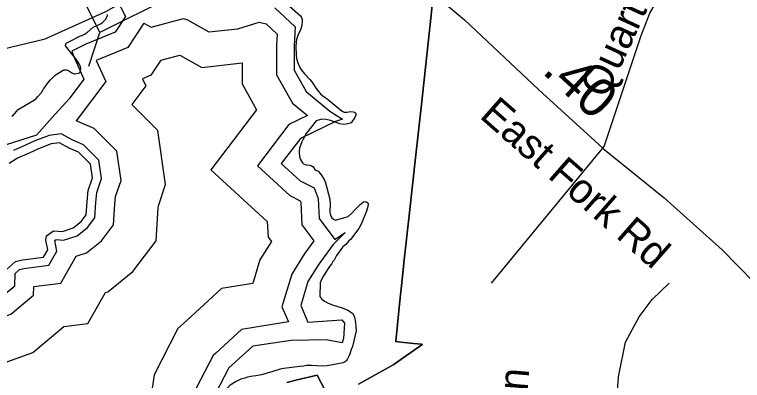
# Model space of a CAD drawing. Extents: x 1662474 to 1856135, y 779280 to 917889.
# Drawn here: x 1721283 to 1723605, y 822548 to 823715 of the extents above; entities that cross this region are included whole.
import ezdxf

# ---------------------------------------------------------------- set-up
doc = ezdxf.new("R2010")
doc.units = 0
for name, color, linetype in [('Exist Boundary Political City Limit New', 7, 'Continuous'), ('Exist Hydrographic Island Shore', 7, 'Continuous'), ('Exist Hydrographic Lake Shore', 7, 'Continuous'), ('Exist Road Non-System Type 51', 7, 'Continuous'), ('Exist Road Non-System Type 51 Label', 7, 'Continuous'), ('Exist Road Secondary Mileage Tenths English Label', 7, 'Continuous'), ('Exist Road Secondary Structure Standard Bridge CELL', 7, 'Continuous'), ('Exist Road Secondary Type 51 Attributed', 7, 'Continuous'), ('Exist Road Secondary Type 51 Label', 7, 'Continuous'), ('Map Preparation Boundary City Limit Buffer Line', 7, 'Continuous'), ('Old_Level_44', 7, 'Continuous')]:
    doc.layers.add(name, color=color, linetype=linetype)

msp = doc.modelspace()

# ---------------------------------------------------------------- linework, layer by layer
at = {"layer": 'Exist Boundary Political City Limit New'}
for points in [[(1722617, 823755.5), (1722612.4, 823713.1), (1722580.1, 823418.4), (1722562.5, 823258.1), (1722544.2, 823093), (1722525.2, 822922.4), (1722520.9, 822878.9), (1722511.6, 822791.3), (1722499.1, 822672.2), (1722499, 822671.6), (1722506.8, 822670.7), (1722556, 822665.6), (1722581, 822663), (1722584.5, 822662.3), (1722582.4, 822660.8), (1722523, 822619.5), (1722492.9, 822598.5), (1722447, 822572.9), (1722445.4, 822572), (1722409.2, 822551.9), (1722380.8, 822535.8)], [(1722380.8, 822535.8), (1722409.2, 822551.9), (1722445.4, 822572), (1722447, 822572.9), (1722492.9, 822598.5), (1722523, 822619.5), (1722582.4, 822660.8), (1722584.5, 822662.3), (1722581, 822663), (1722556, 822665.6), (1722506.8, 822670.7), (1722499, 822671.6), (1722499.1, 822672.2), (1722511.6, 822791.3), (1722520.9, 822878.9), (1722525.2, 822922.4), (1722544.2, 823093), (1722562.5, 823258.1), (1722580.1, 823418.4), (1722612.4, 823713.1), (1722617, 823755.5)], [(1722289.6, 822484.8), (1722248.1, 822564.9), (1722234.4, 822561.4), (1722226.4, 822559.4), (1722184.9, 822549.2), (1722151.6, 822541.1)], [(1722151.6, 822541.1), (1722184.9, 822549.2), (1722226.4, 822559.4), (1722234.4, 822561.4), (1722248.1, 822564.9), (1722289.6, 822484.8)]]:
    msp.add_lwpolyline(points, dxfattribs=at)
at = {"layer": 'Exist Hydrographic Island Shore'}
msp.add_lwpolyline([(1721257.5, 822901.3), (1721286, 822927.3), (1721308.3, 822932.3), (1721375.3, 822941), (1721389, 822964.6), (1721382.8, 822995.6), (1721385.3, 823009.3), (1721407.6, 823025.4), (1721436.1, 823022.9), (1721469.6, 823034.1), (1721495.7, 823055.2), (1721511.8, 823076.3), (1721514.3, 823117.3), (1721518, 823153.3), (1721531.7, 823194.2), (1721525.5, 823237.7), (1721487, 823276.2), (1721457.2, 823288.6), (1721426.2, 823306), (1721400.2, 823302.2), (1721359.2, 823286.1), (1721329.4, 823272.4), (1721292.2, 823256.3), (1721266.2, 823240.2)], dxfattribs=at)
at = {"layer": 'Exist Hydrographic Lake Shore'}
for points in [[(1722159.9, 823742.1), (1722195.4, 823711.3), (1722198.8, 823705), (1722200.9, 823699.2), (1722201.1, 823694.5), (1722199.9, 823680.4), (1722195.6, 823665.9), (1722187.2, 823648.3), (1722183, 823634.9), (1722181.1, 823626.6), (1722180.1, 823612.9), (1722181.5, 823586.1), (1722183, 823574.3), (1722186.8, 823560.7), (1722192, 823548.6), (1722199, 823537.3), (1722207.8, 823525.8), (1722225, 823507.6), (1722231.4, 823500.1), (1722245.8, 823479.3), (1722253.6, 823468.6), (1722259.4, 823462.5), (1722266.8, 823455.7), (1722273.6, 823450.4), (1722280.9, 823446.2), (1722322.9, 823410.6), (1722330, 823405.8), (1722334.5, 823404), (1722337.6, 823403.4), (1722343.4, 823403.8), (1722355.8, 823405.6), (1722363.4, 823405.1), (1722367.5, 823403.4), (1722370.4, 823401.4), (1722371.5, 823399.5), (1722372.2, 823396.4), (1722372, 823394), (1722368.6, 823386.9), (1722356.8, 823369.9), (1722353.4, 823368), (1722341.2, 823365.1), (1722332.6, 823364.6), (1722321.1, 823366.4), (1722291.4, 823376.9), (1722277.2, 823380.1), (1722263.6, 823381.1), (1722252.4, 823378.5), (1722245.5, 823375.9), (1722213.5, 823335.2), (1722203.8, 823317.1), (1722199.5, 823308.7)], [(1721544.2, 823679.3), (1721557.4, 823685.1), (1721563.1, 823688.8), (1721573.6, 823699), (1721578.2, 823708.9), (1721579.4, 823712.9), (1721579.1, 823715.5)], [(1721276, 823389.3), (1721289.4, 823406.1), (1721295.1, 823412.1), (1721347.1, 823443.1), (1721352.1, 823447), (1721357.4, 823453.9), (1721370.1, 823467.5), (1721371.5, 823469.3), (1721373.1, 823474.6), (1721374.4, 823476.9), (1721377.5, 823480.1), (1721388, 823495.3), (1721396.6, 823505.3), (1721411.6, 823520.8), (1721415.6, 823523.9), (1721437.9, 823537.1), (1721441.2, 823538.4), (1721444.5, 823538.9), (1721448.9, 823538.6), (1721452.6, 823537.1), (1721466, 823529.2), (1721473.1, 823525.8), (1721475.8, 823525.8), (1721486.8, 823527.9), (1721490.1, 823529.4), (1721492.2, 823531.6), (1721494, 823536.5), (1721494.4, 823542.3), (1721493.5, 823547.8), (1721490.1, 823555.4), (1721481.8, 823569.1), (1721445.5, 823615.2), (1721446.9, 823620.2), (1721449.8, 823624.4), (1721455.8, 823628.4), (1721493.8, 823646.8), (1721498.5, 823648.6), (1721506.4, 823652.6), (1721515.9, 823659.1), (1721534, 823674.3), (1721544.2, 823679.3)], [(1722199.5, 823308.7), (1722192.5, 823288.2), (1722191.1, 823280.1), (1722191.1, 823271.9), (1722192, 823265.4), (1722193.5, 823257.5), (1722195.4, 823252), (1722198.2, 823247.3), (1722201.6, 823242.3), (1722205.4, 823239.2), (1722209.8, 823236.6), (1722213.2, 823235.2), (1722224.8, 823234.4), (1722229.8, 823233.4), (1722232.1, 823231.8), (1722235.5, 823228.7), (1722241, 823221.1), (1722243.9, 823218.4), (1722246.2, 823216.9), (1722252.6, 823214.8), (1722254.4, 823213.2), (1722261.2, 823204), (1722270.4, 823188.8), (1722275.4, 823177.8), (1722288.5, 823126.3), (1722289.6, 823111.9), (1722288.8, 823083.8), (1722289.6, 823079.3), (1722293, 823069.9), (1722295.4, 823066.8), (1722300.6, 823062), (1722306.6, 823059.1), (1722347.6, 823070.6), (1722360.5, 823081.9), (1722369.6, 823092.9), (1722385.4, 823108.7), (1722396.1, 823117.1), (1722400.4, 823118.4), (1722405.4, 823117.4), (1722409.8, 823114.2), (1722411.1, 823112.4), (1722411.6, 823110.3), (1722410.4, 823102.4), (1722405.9, 823088), (1722390.1, 823048.6), (1722382, 823032.3), (1722354.9, 822997.4), (1722349.6, 822992.7), (1722340, 822981.4), (1722330.8, 822973.8), (1722327.4, 822969.9), (1722310.4, 822946.2), (1722302.8, 822931.6), (1722298.8, 822926.8), (1722293.8, 822918.7), (1722287.8, 822910.8), (1722267, 822878.2), (1722260.5, 822864.6), (1722258.1, 822858.9), (1722257.5, 822815.2), (1722260.1, 822810.8), (1722263.1, 822807.1), (1722273.9, 822799.2), (1722283.2, 822794.3), (1722297.2, 822788.8), (1722328.4, 822779.6), (1722346.8, 822771.7), (1722361, 822762), (1722365.1, 822755.2), (1722367.2, 822749.7), (1722370.4, 822732.1), (1722371.8, 822719.8), (1722372.5, 822706.1), (1722361, 822655.7), (1722357.2, 822646.8), (1722353.1, 822632.4), (1722350.5, 822627.6), (1722348.9, 822623.2), (1722344.5, 822614.5), (1722341.9, 822610.8), (1722339.5, 822608.2), (1722335.8, 822605.8), (1722331.9, 822604.2), (1722280.6, 822593.8), (1722264.1, 822593), (1722230.5, 822594.8), (1722215.2, 822594.8), (1722209.8, 822594), (1722205.9, 822592.7), (1722193.8, 822592.2), (1722142.1, 822585.6), (1722131, 822583.5), (1722106.9, 822576.7), (1722070.8, 822565.7), (1722053.1, 822562), (1722037.4, 822559.9), (1722026.6, 822557.8), (1722017.9, 822555.4), (1722005.4, 822551.5), (1721999, 822548.9)], [(1721999, 822548.9), (1721990.1, 822544.2), (1721971.5, 822532.4), (1721961.8, 822523.2), (1721957.2, 822517.6)]]:
    msp.add_lwpolyline(points, dxfattribs=at)
at = {"layer": 'Exist Road Non-System Type 51'}
msp.add_line((1722805, 822858), (1723164.4, 823294.2), dxfattribs=at)
for points in [[(1723164.4, 823294.2), (1723281.4, 823644.7), (1723309.5, 823718.9), (1723329.6, 823752.5), (1723362.8, 823792.7), (1723427.4, 823852.2), (1723445.4, 823878.2), (1723476.6, 823936.8), (1723491.1, 823982.7), (1723512.4, 824180.4)], [(1723200.4, 822420.2), (1723210.2, 822558.9), (1723232.1, 822669.9), (1723276.1, 822750.4), (1723317.1, 822805.9), (1723372, 822857.5)]]:
    msp.add_lwpolyline(points, dxfattribs=at)
at = {"layer": 'Exist Road Secondary Structure Standard Bridge CELL'}
msp.add_line((1721520.1, 823550.2), (1721555.7, 823657.7), dxfattribs=at)
msp.add_lwpolyline([(1721503.8, 823761.2), (1721725.4, 823872.3), (1721777.3, 823768.8), (1721555.7, 823657.7)], close=True, dxfattribs=at)
at = {"layer": 'Exist Road Secondary Type 51 Attributed'}
for points in [[(1719307.1, 825280.6), (1719364.3, 825236.7), (1719434.6, 825179.6), (1719491.7, 825109.3), (1719781.8, 824741.3), (1720005.9, 824455.8), (1720385.2, 824072), (1720640.2, 823830.4), (1720798.4, 823698.6), (1720930.2, 823624), (1721053.3, 823588.9), (1721158.8, 823584.5), (1721381.2, 823637.2), (1721574.5, 823725), (1721642.4, 823764.4)], [(1721642.4, 823764.4), (1721842.6, 823878.7), (1722019.8, 823940.2), (1722125.2, 823962.2), (1722221.9, 823962.2), (1722336.2, 823944.6), (1722468.1, 823883.1), (1722582.3, 823812.8), (1722718.6, 823698.6), (1722955.9, 823474.7), (1723147.5, 823300.8), (1723162.6, 823286.6), (1723355.3, 823130.6), (1723541, 822964.5), (1723642.8, 822860), (1723814.7, 822705.4), (1723903.3, 822627.8)]]:
    msp.add_lwpolyline(points, dxfattribs=at)
at = {"layer": 'Map Preparation Boundary City Limit Buffer Line'}
for points in [[(1722617, 823755.5), (1722612.4, 823713.1), (1722580.1, 823418.4), (1722562.5, 823258.1), (1722544.2, 823093), (1722525.2, 822922.4), (1722520.9, 822878.9), (1722511.6, 822791.3), (1722499.1, 822672.2), (1722499, 822671.6), (1722506.8, 822670.7), (1722556, 822665.6), (1722581, 822663), (1722584.5, 822662.3), (1722582.4, 822660.8), (1722523, 822619.5), (1722492.9, 822598.5), (1722447, 822572.9), (1722445.4, 822572), (1722409.2, 822551.9), (1722380.8, 822535.8)], [(1722380.8, 822535.8), (1722409.2, 822551.9), (1722445.4, 822572), (1722447, 822572.9), (1722492.9, 822598.5), (1722523, 822619.5), (1722582.4, 822660.8), (1722584.5, 822662.3), (1722581, 822663), (1722556, 822665.6), (1722506.8, 822670.7), (1722499, 822671.6), (1722499.1, 822672.2), (1722511.6, 822791.3), (1722520.9, 822878.9), (1722525.2, 822922.4), (1722544.2, 823093), (1722562.5, 823258.1), (1722580.1, 823418.4), (1722612.4, 823713.1), (1722617, 823755.5)], [(1722289.6, 822484.8), (1722248.1, 822564.9), (1722234.4, 822561.4), (1722226.4, 822559.4), (1722184.9, 822549.2), (1722151.6, 822541.1)], [(1722151.6, 822541.1), (1722184.9, 822549.2), (1722226.4, 822559.4), (1722234.4, 822561.4), (1722248.1, 822564.9), (1722289.6, 822484.8)]]:
    msp.add_lwpolyline(points, dxfattribs=at)
at = {"layer": 'Old_Level_44'}
for points in [[(1721264.6, 823923), (1721333.9, 823860), (1721359, 823815.9), (1721377.5, 823790.5), (1721405.1, 823775.7), (1721459.6, 823766.6), (1721478.3, 823754.1), (1721515.7, 823768.7), (1721553, 823785.2), (1721608.6, 823765), (1721636.9, 823708.5), (1721604.1, 823659.2), (1721510.9, 823620.7), (1721465.6, 823598), (1721470.8, 823583.6), (1721504.2, 823509.2), (1721457.1, 823446.3), (1721403.3, 823386.4), (1721353.5, 823330.1), (1721256.6, 823298.9)], [(1722113.7, 823736.8), (1722178.2, 823676.1), (1722175.6, 823615.3), (1722175.6, 823537.4), (1722213.5, 823469), (1722289, 823407.2), (1722329.9, 823381.7), (1722307.4, 823373.8), (1722195, 823319.2), (1722133.9, 823239.3), (1722194, 823184.2), (1722238.8, 823161.8), (1722252.1, 823128.4), (1722255.5, 823064.1), (1722305.3, 822997.6), (1722337.8, 823019.3), (1722299.9, 822981.3), (1722253.5, 822918.3), (1722219.2, 822863.3), (1722196.1, 822786.3), (1722218.7, 822733.4)], [(1721695.9, 823687.8), (1721718.5, 823674.9), (1721822, 823702.5), (1721834.9, 823697.9), (1721903.2, 823659.4), (1721995.5, 823669.7), (1722063.7, 823690.7), (1722086, 823685.4), (1722120.7, 823652.7), (1722119.1, 823616.5), (1722119.1, 823522.8), (1722169.4, 823432.2), (1722217.5, 823392.9), (1722158.3, 823364.2), (1722057.7, 823232.6), (1722161.7, 823137.2), (1722194.3, 823120.9), (1722196.3, 823116.1), (1722200, 823043.9), (1722238.3, 822992.9), (1722206.8, 822950.1), (1722167.3, 822886.8), (1722136.1, 822782.9), (1722157, 822734.2)], [(1721695.9, 823687.8), (1721644.3, 823610.3), (1721543.9, 823568.7), (1721574.2, 823501.4), (1721479.8, 823375.6)], [(1721749.6, 823569.4), (1721810.3, 823585.6), (1721880.2, 823546.2), (1722009.2, 823560.6), (1722009.2, 823494.3), (1722055.5, 823410.8), (1721909.3, 823219.5), (1722089.4, 823054.3), (1722092, 823004.8), (1722102.5, 822990.7), (1722066.2, 822932.5), (1722043.5, 822856.8)], [(1721749.6, 823569.4), (1721717.5, 823521.2), (1721691.2, 823510.3), (1721701.5, 823487.3), (1721657.4, 823428.4)], [(1720878.8, 822799.1), (1720928.4, 822707), (1721067.2, 822573.5), (1721233.9, 822598.2), (1721341.6, 822636.9), (1721440.5, 822719.4), (1721516.4, 822729.2), (1721573.7, 822828.3), (1721581.1, 822830.8), (1721660.4, 822895), (1721735.3, 822993.1), (1721741.7, 823098.6), (1721742.4, 823104.9), (1721765.1, 823173.2), (1721740.6, 823345.2), (1721657.4, 823428.4)], [(1720950.4, 823078.6), (1720947.4, 822988.8), (1720953.7, 822940.4), (1720978.7, 822883.6), (1721004.1, 822856.8), (1721017.8, 822834.5), (1721040.5, 822792.2), (1721114.4, 822721.1), (1721199.8, 822733.8), (1721271.4, 822759.5), (1721343.9, 822820), (1721344.8, 822847.3), (1721430.4, 822858.4), (1721479.7, 822943.6), (1721513.1, 822954.8), (1721560, 822992.7), (1721599, 823043.8), (1721603, 823110), (1721605.6, 823134.4), (1721622.8, 823186), (1721609.4, 823279.6), (1721537.5, 823351.5), (1721479.8, 823375.6)], [(1721240.5, 822813.4), (1721283.7, 822849.4), (1721284.9, 822888.6), (1721299.3, 822901.8), (1721313.2, 822904.8), (1721392.6, 822915.1), (1721418.4, 822959.7), (1721411.5, 822993.9), (1721415.5, 822996.8), (1721439.5, 822994.7), (1721483.2, 823009.3), (1721515.8, 823035.6), (1721539.1, 823066.1), (1721542.1, 823115), (1721545.4, 823147.4), (1721560.2, 823191.7), (1721551.7, 823250.8), (1721502.8, 823299.8), (1721469.4, 823313.7), (1721431.6, 823334.9), (1721393, 823329.3), (1721348.3, 823311.7), (1721318.1, 823297.9), (1721279.3, 823281)], [(1722043.5, 822856.8), (1721943.6, 822840.7), (1721831.8, 822738), (1721804.4, 822713.4), (1721728.3, 822565.6), (1721712, 822451.5)], [(1722218.7, 822733.4), (1722327.3, 822740.9), (1722336.1, 822730.6), (1722332.7, 822681.2), (1722328.5, 822667.7), (1722277.5, 822677), (1722166, 822674.6), (1722043.7, 822657.1), (1721966.7, 822588.1), (1721923.2, 822503.5)], [(1722157, 822734.2), (1722006.9, 822710), (1721925.3, 822635), (1721916.3, 822627), (1721862.7, 822522.8)]]:
    msp.add_lwpolyline(points, dxfattribs=at)

# ---------------------------------------------------------------- texts
at = {"layer": 'Exist Road Non-System Type 51 Label'}
for s, rotation, p in [('Quarter Path Ln', 65.1719, (1723169.6, 823443.5)), ('Woodfern Ln', 85.304, (1722866, 821858.4))]:
    msp.add_text(s, height=95, rotation=rotation, dxfattribs=at).set_placement(p)
at = {"layer": 'Exist Road Secondary Mileage Tenths English Label'}
msp.add_text('.40', height=125, rotation=317.4905, dxfattribs=at).set_placement((1722962.9, 823530.4))
at = {"layer": 'Exist Road Secondary Type 51 Label'}
msp.add_text('East Fork Rd', height=95, rotation=318.7142, dxfattribs=at).set_placement((1722763.4, 823388))

doc.saveas('drawing.dxf')
